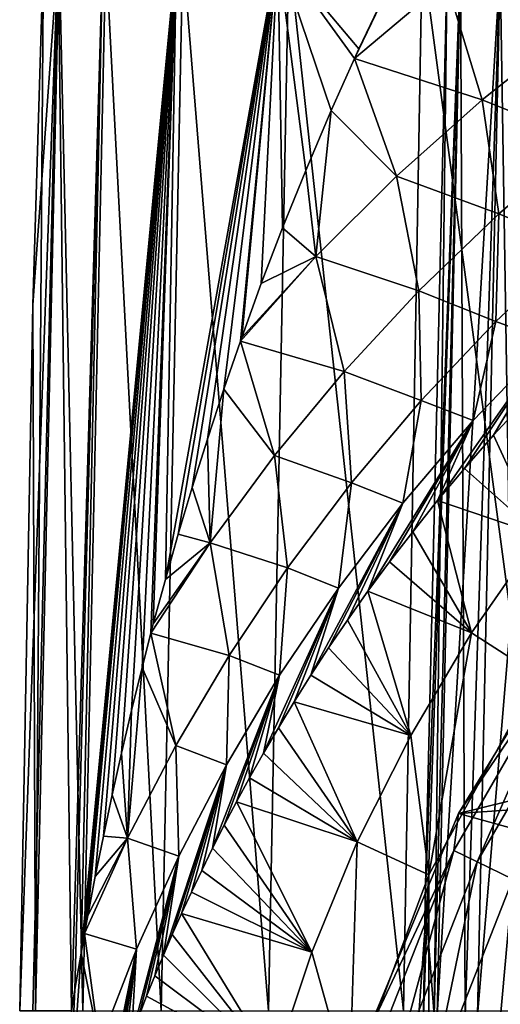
# Model space of a CAD drawing. Header units: metres. Extents: x -62 to 150, y -92 to 92.
# Tile 324 of 656: x -15.17 to -11.24, y 4.34 to 12.39. Entities that reach past the tile are written whole.
import ezdxf

# ---------------------------------------------------------------- set-up
doc = ezdxf.new("R2010")
doc.units = ezdxf.units.M
doc.layers.add('solid_500615', color=7, linetype='CONTINUOUS')

msp = doc.modelspace()

# ---------------------------------------------------------------- linework, layer by layer
at = {"layer": 'solid_500615'}
for points in [[(-11.684017, 12.703458, -9.423671), (-10.895574, 13.293091, -10.41559), (-10.649153, 12.322246, -11.17049)], [(-15.168158, 4.287668), (-15.060764, 10.058664), (-14.852568, 12.938643, -1.909654)], [(-15.061986, 4.287669, -1.791527), (-15.168158, 4.287668), (-14.852568, 12.938643, -1.909654)], [(-14.74527, 4.285946, -3.556768), (-15.061986, 4.287669, -1.791527), (-14.852568, 12.938643, -1.909654)], [(-15.060764, 10.058664), (-14.974831, 12.938643), (-14.852568, 12.938643, -1.909654)], [(-15.038392, 4.287668, 1.979842), (-14.974831, 12.938643), (-15.060764, 10.058664)], [(-14.846719, 12.938643, 1.954608), (-14.974831, 12.938643), (-15.038392, 4.287668, 1.979842)], [(-14.846719, 12.938643, 1.954608), (-15.038392, 4.287668, 1.979842), (-14.651315, 4.287668, 3.925808)], [(-14.74527, 4.285946, -3.556768), (-14.852568, 12.938643, -1.909654), (-14.487776, 12.938644, -3.788125)], [(-14.464576, 12.938643, 3.875771), (-14.846719, 12.938643, 1.954608), (-14.651315, 4.287668, 3.925808)], [(-14.716812, 4.461192, -3.66452), (-14.74527, 4.285946, -3.556768), (-14.487776, 12.938644, -3.788125)], [(-14.666526, 4.757294, -3.846935), (-14.716812, 4.461192, -3.66452), (-14.487776, 12.938644, -3.788125)], [(-14.666526, 4.757294, -3.846935), (-14.487776, 12.938644, -3.788125), (-13.886413, 12.938646, -5.60474)], [(-14.637876, 4.919006, -3.946765), (-14.666526, 4.757294, -3.846935), (-13.886413, 12.938646, -5.60474)], [(-14.464576, 12.938643, 3.875771), (-14.651315, 4.287668, 3.925808), (-14.01355, 4.287668, 5.804603)], [(-14.611158, 5.065685, -4.037428), (-14.637876, 4.919006, -3.946765), (-13.886413, 12.938646, -5.60474)], [(-14.550364, 5.386244, -4.235793), (-14.611158, 5.065685, -4.037428), (-13.886413, 12.938646, -5.60474)], [(-14.484489, 5.715157, -4.439717), (-14.550364, 5.386244, -4.235793), (-13.886413, 12.938646, -5.60474)], [(-14.413307, 6.052159, -4.648901), (-14.484489, 5.715157, -4.439717), (-13.886413, 12.938646, -5.60474)], [(-13.83494, 12.938643, 5.730619), (-14.464576, 12.938643, 3.875771), (-14.01355, 4.287668, 5.804603)], [(-14.337109, 6.394462, -4.861653), (-14.413307, 6.052159, -4.648901), (-13.886413, 12.938646, -5.60474)], [(-14.25567, 6.742118, -5.077886), (-14.337109, 6.394462, -4.861653), (-13.886413, 12.938646, -5.60474)], [(-14.168978, 7.094078, -5.296978), (-14.25567, 6.742118, -5.077886), (-13.886413, 12.938646, -5.60474)], [(-14.096636, 7.375216, -5.472034), (-14.168978, 7.094078, -5.296978), (-13.886413, 12.938646, -5.60474)], [(-14.076656, 7.450987, -5.519238), (-14.096636, 7.375216, -5.472034), (-13.886413, 12.938646, -5.60474)], [(-13.978275, 7.813385, -5.745008), (-14.076656, 7.450987, -5.519238), (-13.886413, 12.938646, -5.60474)], [(-13.83494, 12.938643, 5.730619), (-14.01355, 4.287668, 5.804603), (-13.136009, 4.287668, 7.584079)], [(-13.978275, 7.813385, -5.745008), (-13.886413, 12.938646, -5.60474), (-13.058295, 12.938647, -7.329834)], [(-13.872849, 8.183613, -5.975719), (-13.978275, 7.813385, -5.745008), (-13.058295, 12.938647, -7.329834)], [(-13.75875, 8.565651, -6.213795), (-13.872849, 8.183613, -5.975719), (-13.058295, 12.938647, -7.329834)], [(-12.968584, 12.938643, 7.487415), (-13.83494, 12.938643, 5.730619), (-13.136009, 4.287668, 7.584079)], [(-13.635093, 8.960203, -6.459716), (-13.75875, 8.565651, -6.213795), (-13.058295, 12.938647, -7.329834)], [(-13.500675, 9.368903, -6.714337), (-13.635093, 8.960203, -6.459716), (-13.058295, 12.938647, -7.329834)], [(-13.364942, 9.762302, -6.959493), (-13.500675, 9.368903, -6.714337), (-13.058295, 12.938647, -7.329834)], [(-13.354281, 9.792434, -6.978277), (-13.364942, 9.762302, -6.959493), (-13.058295, 12.938647, -7.329834)], [(-13.194867, 10.231419, -7.251561), (-13.354281, 9.792434, -6.978277), (-13.058295, 12.938647, -7.329834)], [(-13.020867, 10.686375, -7.534921), (-13.194867, 10.231419, -7.251561), (-13.058295, 12.938647, -7.329834)], [(-12.968584, 12.938643, 7.487415), (-13.136009, 4.287668, 7.584079), (-12.033709, 4.287668, 9.233789)], [(-12.831293, 11.157407, -7.827801), (-13.020867, 10.686375, -7.534921), (-13.058295, 12.938647, -7.329834)], [(-12.623848, 11.645491, -8.131492), (-12.831293, 11.157407, -7.827801), (-13.058295, 12.938647, -7.329834)], [(-12.433393, 12.072236, -8.396379), (-12.623848, 11.645491, -8.131492), (-13.058295, 12.938647, -7.329834)], [(-12.397423, 12.150599, -8.445026), (-12.433393, 12.072236, -8.396379), (-13.058295, 12.938647, -7.329834)], [(-12.148032, 12.67548, -8.77114), (-12.397423, 12.150599, -8.445026), (-13.058295, 12.938647, -7.329834)], [(-11.880332, 12.938643, 9.116099), (-12.968584, 12.938643, 7.487415), (-12.033709, 4.287668, 9.233789)], [(-12.148032, 12.67548, -8.77114), (-12.01921, 12.935814, -8.932357), (-12.433393, 12.072236, -8.396379)], [(-11.684017, 12.703458, -9.423671), (-12.433393, 12.072236, -8.396379), (-12.01921, 12.935814, -8.932357)], [(-11.880332, 12.938643, 9.116099), (-12.033709, 4.287668, 9.233789), (-10.725507, 4.287668, 10.725507)], [(-10.588804, 12.938643, 10.588804), (-11.880332, 12.938643, 9.116099), (-10.725507, 4.287668, 10.725507)], [(-11.868361, 4.250968), (-11.856624, 5.200346), (-11.567932, 12.827892, 1.589976)], [(-11.757819, 4.250968, 1.616075), (-11.868361, 4.250968), (-11.567932, 12.827892, 1.589976)], [(-11.856624, 5.200346), (-11.67669, 12.827892), (-11.567932, 12.827892, 1.589976)], [(-11.782944, 4.250968, -1.421354), (-11.67669, 12.827892), (-11.856624, 5.200346)], [(-11.567932, 12.827892, -1.589976), (-11.67669, 12.827892), (-11.782944, 4.250968, -1.421354)], [(-11.567932, 12.827892, -1.589976), (-11.782944, 4.250968, -1.421354), (-11.527919, 4.250968, -2.822249)], [(-11.757819, 4.250968, 1.616075), (-11.567932, 12.827892, 1.589976), (-11.243687, 12.827892, 3.150333)], [(-11.42825, 4.250968, 3.202046), (-11.757819, 4.250968, 1.616075), (-11.243687, 12.827892, 3.150333)], [(-11.243687, 12.827892, -3.150333), (-11.567932, 12.827892, -1.589976), (-11.527919, 4.250968, -2.822249)], [(-11.243687, 12.827892, -3.150333), (-11.527919, 4.250968, -2.822249), (-11.106958, 4.250968, -4.18252)], [(-11.42825, 4.250968, 3.202046), (-11.243687, 12.827892, 3.150333), (-10.709991, 12.827892, 4.652006)], [(-10.885796, 4.250968, 4.728368), (-11.42825, 4.250968, 3.202046), (-10.709991, 12.827892, 4.652006)], [(-10.709991, 12.827892, -4.652006), (-11.243687, 12.827892, -3.150333), (-11.106958, 4.250968, -4.18252)], [(-11.684017, 12.703458, -9.423671), (-11.389673, 11.734358, -10.162983), (-12.433393, 12.072236, -8.396379)], [(-12.148032, 12.67548, -8.77114), (-12.433393, 12.072236, -8.396379), (-12.397423, 12.150599, -8.445026)], [(-11.684017, 12.703458, -9.423671), (-10.649153, 12.322246, -11.17049), (-11.389673, 11.734358, -10.162983)], [(-11.389673, 11.734358, -10.162983), (-10.649153, 12.322246, -11.17049), (-10.556233, 11.398438, -12.012824)], [(-12.089534, 11.110304, -9.122606), (-12.623848, 11.645491, -8.131492), (-12.433393, 12.072236, -8.396379)], [(-12.089534, 11.110304, -9.122606), (-12.433393, 12.072236, -8.396379), (-11.389673, 11.734358, -10.162983)], [(-12.089534, 11.110304, -9.122606), (-11.389673, 11.734358, -10.162983), (-11.252671, 10.800972, -10.988033)], [(-11.389673, 11.734358, -10.162983), (-10.556233, 11.398438, -12.012824), (-11.252671, 10.800972, -10.988033)], [(-12.748053, 10.452466, -8.053658), (-12.831293, 11.157407, -7.827801), (-12.623848, 11.645491, -8.131492)], [(-12.748053, 10.452466, -8.053658), (-12.623848, 11.645491, -8.131492), (-12.089534, 11.110304, -9.122606)], [(-11.252671, 10.800972, -10.988033), (-10.556233, 11.398438, -12.012824), (-10.620575, 10.539305, -12.921659)], [(-12.748053, 10.452466, -8.053658), (-13.020867, 10.686375, -7.534921), (-12.831293, 11.157407, -7.827801)], [(-12.748053, 10.452466, -8.053658), (-12.089534, 11.110304, -9.122606), (-11.906594, 10.171556, -9.931996)], [(-12.089534, 11.110304, -9.122606), (-11.252671, 10.800972, -10.988033), (-11.906594, 10.171556, -9.931996)], [(-11.906594, 10.171556, -9.931996), (-11.252671, 10.800972, -10.988033), (-11.277679, 9.920906, -11.877927)], [(-11.252671, 10.800972, -10.988033), (-10.620575, 10.539305, -12.921659), (-11.277679, 9.920906, -11.877927)], [(-12.748053, 10.452466, -8.053658), (-13.194867, 10.231419, -7.251561), (-13.020867, 10.686375, -7.534921)], [(-11.277679, 9.920906, -11.877927), (-10.620575, 10.539305, -12.921659), (-10.841192, 9.761804, -13.876328)], [(-12.748053, 10.452466, -8.053658), (-13.364942, 9.762302, -6.959493), (-13.354281, 9.792434, -6.978277)], [(-12.748053, 10.452466, -8.053658), (-12.517908, 9.512525, -8.848984), (-13.364942, 9.762302, -6.959493)], [(-12.748053, 10.452466, -8.053658), (-13.354281, 9.792434, -6.978277), (-13.194867, 10.231419, -7.251561)], [(-12.748053, 10.452466, -8.053658), (-11.906594, 10.171556, -9.931996), (-12.517908, 9.512525, -8.848984)], [(-12.517908, 9.512525, -8.848984), (-11.906594, 10.171556, -9.931996), (-11.889418, 9.274881, -10.804694)], [(-11.906594, 10.171556, -9.931996), (-11.277679, 9.920906, -11.877927), (-11.889418, 9.274881, -10.804694)], [(-15.038392, 4.287668, 1.979842), (-15.060764, 10.058664), (-15.168158, 4.287668)], [(-11.889418, 9.274881, -10.804694), (-11.277679, 9.920906, -11.877927), (-11.464441, 9.111478, -12.812291)], [(-11.277679, 9.920906, -11.877927), (-10.841192, 9.761804, -13.876328), (-11.464441, 9.111478, -12.812291)], [(-13.086616, 8.825886, -7.742674), (-13.500675, 9.368903, -6.714337), (-13.364942, 9.762302, -6.959493)], [(-13.086616, 8.825886, -7.742674), (-13.364942, 9.762302, -6.959493), (-12.517908, 9.512525, -8.848984)], [(-10.841192, 9.761804, -13.876328), (-11.534376, 8.719775, -14.271536), (-11.753548, 8.458104, -13.861056)], [(-11.464441, 9.111478, -12.812291), (-10.841192, 9.761804, -13.876328), (-11.753548, 8.458104, -13.861056)], [(-10.841192, 9.761804, -13.876328), (-11.296058, 8.99142, -14.696576), (-11.534376, 8.719775, -14.271536)], [(-10.841192, 9.761804, -13.876328), (-11.038423, 9.270874, -15.136413), (-11.296058, 8.99142, -14.696576)], [(-13.086616, 8.825886, -7.742674), (-12.517908, 9.512525, -8.848984), (-12.456368, 8.603553, -9.706202)], [(-12.517908, 9.512525, -8.848984), (-11.889418, 9.274881, -10.804694), (-12.456368, 8.603553, -9.706202)], [(-13.612775, 8.113278, -6.616245), (-13.635093, 8.960203, -6.459716), (-13.500675, 9.368903, -6.714337)], [(-13.612775, 8.113278, -6.616245), (-13.500675, 9.368903, -6.714337), (-13.086616, 8.825886, -7.742674)], [(-12.456368, 8.603553, -9.706202), (-11.889418, 9.274881, -10.804694), (-12.03853, 8.437875, -11.72059)], [(-11.889418, 9.274881, -10.804694), (-11.464441, 9.111478, -12.812291), (-12.03853, 8.437875, -11.72059)], [(-11.296058, 8.99142, -14.696576), (-11.038423, 9.270874, -15.136413), (-10.921532, 8.175756, -30.20178)], [(-11.464441, 9.111478, -12.812291), (-12.14715, 7.956054, -13.076467), (-12.323592, 7.716185, -12.701718)], [(-12.03853, 8.437875, -11.72059), (-11.464441, 9.111478, -12.812291), (-12.323592, 7.716185, -12.701718)], [(-11.464441, 9.111478, -12.812291), (-11.957398, 8.203526, -13.462784), (-12.14715, 7.956054, -13.076467)], [(-11.464441, 9.111478, -12.812291), (-11.753548, 8.458104, -13.861056), (-11.957398, 8.203526, -13.462784)], [(-13.612775, 8.113278, -6.616245), (-13.75875, 8.565651, -6.213795), (-13.635093, 8.960203, -6.459716)], [(-11.534376, 8.719775, -14.271536), (-11.296058, 8.99142, -14.696576), (-10.921532, 8.175756, -30.20178)], [(-13.612775, 8.113278, -6.616245), (-13.086616, 8.825886, -7.742674), (-12.979098, 7.908901, -8.586104)], [(-13.086616, 8.825886, -7.742674), (-12.456368, 8.603553, -9.706202), (-12.979098, 7.908901, -8.586104)], [(-11.753548, 8.458104, -13.861056), (-11.534376, 8.719775, -14.271536), (-10.921532, 8.175756, -30.20178)], [(-13.612775, 8.113278, -6.616245), (-13.872849, 8.183613, -5.975719), (-13.75875, 8.565651, -6.213795)], [(-12.979098, 7.908901, -8.586104), (-12.456368, 8.603553, -9.706202), (-12.564784, 7.743347, -10.605433)], [(-12.456368, 8.603553, -9.706202), (-12.03853, 8.437875, -11.72059), (-12.564784, 7.743347, -10.605433)], [(-11.957398, 8.203526, -13.462784), (-11.753548, 8.458104, -13.861056), (-11.476956, 7.375792, -30.20178)], [(-11.753548, 8.458104, -13.861056), (-10.921532, 8.175756, -30.20178), (-11.476956, 7.375792, -30.20178)], [(-12.03853, 8.437875, -11.72059), (-12.644295, 7.25317, -11.980819), (-12.789731, 7.030469, -11.634465)], [(-12.564784, 7.743347, -10.605433), (-12.03853, 8.437875, -11.72059), (-12.789731, 7.030469, -11.634465)], [(-12.03853, 8.437875, -11.72059), (-12.489302, 7.481502, -12.33636), (-12.644295, 7.25317, -11.980819)], [(-12.03853, 8.437875, -11.72059), (-12.323592, 7.716185, -12.701718), (-12.489302, 7.481502, -12.33636)], [(-13.612775, 8.113278, -6.616245), (-13.978275, 7.813385, -5.745008), (-13.872849, 8.183613, -5.975719)], [(-12.14715, 7.956054, -13.076467), (-11.957398, 8.203526, -13.462784), (-11.476956, 7.375792, -30.20178)], [(-10.921532, 8.175756, -30.20178), (-10.935655, 7.029237, -33), (-11.476956, 7.375792, -30.20178)], [(-13.612775, 8.113278, -6.616245), (-14.096636, 7.375216, -5.472034), (-14.076656, 7.450987, -5.519238)], [(-13.612775, 8.113278, -6.616245), (-13.458134, 7.192542, -7.447582), (-14.096636, 7.375216, -5.472034)], [(-13.612775, 8.113278, -6.616245), (-14.076656, 7.450987, -5.519238), (-13.978275, 7.813385, -5.745008)], [(-13.612775, 8.113278, -6.616245), (-12.979098, 7.908901, -8.586104), (-13.458134, 7.192542, -7.447582)], [(-13.458134, 7.192542, -7.447582), (-12.979098, 7.908901, -8.586104), (-13.044394, 7.029871, -9.470453)], [(-12.979098, 7.908901, -8.586104), (-12.564784, 7.743347, -10.605433), (-13.044394, 7.029871, -9.470453)], [(-12.323592, 7.716185, -12.701718), (-12.14715, 7.956054, -13.076467), (-11.476956, 7.375792, -30.20178)], [(-12.564784, 7.743347, -10.605433), (-13.055051, 6.600721, -10.96764), (-13.175945, 6.393702, -10.647115)], [(-13.044394, 7.029871, -9.470453), (-12.564784, 7.743347, -10.605433), (-13.175945, 6.393702, -10.647115)], [(-12.564784, 7.743347, -10.605433), (-12.926613, 6.81273, -11.296647), (-13.055051, 6.600721, -10.96764)], [(-12.564784, 7.743347, -10.605433), (-12.789731, 7.030469, -11.634465), (-12.926613, 6.81273, -11.296647)], [(-12.489302, 7.481502, -12.33636), (-12.323592, 7.716185, -12.701718), (-11.973897, 6.538242, -30.20178)], [(-12.323592, 7.716185, -12.701718), (-11.476956, 7.375792, -30.20178), (-11.973897, 6.538242, -30.20178)], [(-10.51758, 7.640608, -33), (-11.583344, 5.901281, -33), (-5.57404, 7.381718, -33)], [(-10.657679, 7.266282, -36.644981), (-11.583344, 5.901281, -33), (-10.51758, 7.640608, -33)], [(-12.644295, 7.25317, -11.980819), (-12.489302, 7.481502, -12.33636), (-11.973897, 6.538242, -30.20178)], [(-13.893949, 6.455646, -6.293433), (-14.168978, 7.094078, -5.296978), (-14.096636, 7.375216, -5.472034)], [(-13.893949, 6.455646, -6.293433), (-14.096636, 7.375216, -5.472034), (-13.458134, 7.192542, -7.447582)], [(-11.476956, 7.375792, -30.20178), (-11.825717, 5.398914, -33), (-11.973897, 6.538242, -30.20178)], [(-11.476956, 7.375792, -30.20178), (-10.935655, 7.029237, -33), (-11.825717, 5.398914, -33)], [(-11.583344, 5.901281, -33), (-6.835783, 6.231501, -33), (-5.57404, 7.381718, -33)], [(-12.789731, 7.030469, -11.634465), (-12.644295, 7.25317, -11.980819), (-11.973897, 6.538242, -30.20178)], [(-10.657679, 7.266282, -36.644981), (-11.621624, 5.596679, -36.644981), (-11.583344, 5.901281, -33)], [(-11.430193, 5.504491, -40.296143), (-11.621624, 5.596679, -36.644981), (-10.657679, 7.266282, -36.644981)], [(-10.482125, 7.146592, -40.296143), (-11.430193, 5.504491, -40.296143), (-10.657679, 7.266282, -36.644981)], [(-13.893949, 6.455646, -6.293433), (-13.458134, 7.192542, -7.447582), (-13.478411, 6.299072, -8.318836)], [(-13.458134, 7.192542, -7.447582), (-13.044394, 7.029871, -9.470453), (-13.478411, 6.299072, -8.318836)], [(-14.286962, 5.698671, -5.126124), (-14.25567, 6.742118, -5.077886), (-14.168978, 7.094078, -5.296978)], [(-14.286962, 5.698671, -5.126124), (-14.168978, 7.094078, -5.296978), (-13.893949, 6.455646, -6.293433)], [(-10.482125, 7.146592, -40.296143), (-11.138604, 5.364069, -43.939133), (-11.430193, 5.504491, -40.296143)], [(-13.044394, 7.029871, -9.470453), (-13.497052, 5.803913, -9.735765), (-13.591742, 5.617307, -9.448002)], [(-13.478411, 6.299072, -8.318836), (-13.044394, 7.029871, -9.470453), (-13.591742, 5.617307, -9.448002)], [(-13.044394, 7.029871, -9.470453), (-13.396339, 5.995702, -10.031597), (-13.497052, 5.803913, -9.735765)], [(-13.044394, 7.029871, -9.470453), (-13.289524, 6.192105, -10.33523), (-13.396339, 5.995702, -10.031597)], [(-13.044394, 7.029871, -9.470453), (-13.175945, 6.393702, -10.647115), (-13.289524, 6.192105, -10.33523)], [(-12.926613, 6.81273, -11.296647), (-12.789731, 7.030469, -11.634465), (-11.973897, 6.538242, -30.20178)], [(-11.825717, -5.398914, -33), (-11.825717, 5.398914, -33), (-10.935655, 7.029237, -33)], [(-10.935655, -7.029237, -33), (-11.825717, -5.398914, -33), (-10.935655, 7.029237, -33)], [(-13.055051, 6.600721, -10.96764), (-12.926613, 6.81273, -11.296647), (-12.409822, 5.667376, -30.20178)], [(-12.926613, 6.81273, -11.296647), (-11.973897, 6.538242, -30.20178), (-12.409822, 5.667376, -30.20178)], [(-14.286962, 5.698671, -5.126124), (-14.337109, 6.394462, -4.861653), (-14.25567, 6.742118, -5.077886)], [(-13.175945, 6.393702, -10.647115), (-13.055051, 6.600721, -10.96764), (-12.409822, 5.667376, -30.20178)], [(-11.973897, 6.538242, -30.20178), (-11.825717, 5.398914, -33), (-12.409822, 5.667376, -30.20178)], [(-14.286962, 5.698671, -5.126124), (-13.893949, 6.455646, -6.293433), (-13.867735, 5.552179, -7.153459)], [(-13.893949, 6.455646, -6.293433), (-13.478411, 6.299072, -8.318836), (-13.867735, 5.552179, -7.153459)], [(-14.286962, 5.698671, -5.126124), (-14.413307, 6.052159, -4.648901), (-14.337109, 6.394462, -4.861653)], [(-13.289524, 6.192105, -10.33523), (-13.175945, 6.393702, -10.647115), (-12.409822, 5.667376, -30.20178)], [(-13.478411, 6.299072, -8.318836), (-13.921778, 4.910663, -8.362004), (-13.994617, 4.740814, -8.101774)], [(-13.867735, 5.552179, -7.153459), (-13.478411, 6.299072, -8.318836), (-13.994617, 4.740814, -8.101774)], [(-13.478411, 6.299072, -8.318836), (-13.845437, 5.082803, -8.626003), (-13.921778, 4.910663, -8.362004)], [(-13.478411, 6.299072, -8.318836), (-13.765628, 5.256833, -8.893391), (-13.845437, 5.082803, -8.626003)], [(-13.478411, 6.299072, -8.318836), (-13.681204, 5.43489, -9.167132), (-13.765628, 5.256833, -8.893391)], [(-13.478411, 6.299072, -8.318836), (-13.591742, 5.617307, -9.448002), (-13.681204, 5.43489, -9.167132)], [(-11.583344, 5.901281, -33), (-7.864641, 4.869028, -33), (-6.835783, 6.231501, -33)], [(-13.396339, 5.995702, -10.031597), (-13.289524, 6.192105, -10.33523), (-12.409822, 5.667376, -30.20178)], [(-14.286962, 5.698671, -5.126124), (-14.484489, 5.715157, -4.439717), (-14.413307, 6.052159, -4.648901)], [(-13.497052, 5.803913, -9.735765), (-13.396339, 5.995702, -10.031597), (-12.782509, 4.76763, -30.20178)], [(-13.396339, 5.995702, -10.031597), (-12.409822, 5.667376, -30.20178), (-12.782509, 4.76763, -30.20178)], [(-11.583344, 5.901281, -33), (-12.363877, 4.016718, -33), (-7.864641, 4.869028, -33)], [(-11.621624, 5.596679, -36.644981), (-12.363877, 4.016718, -33), (-11.583344, 5.901281, -33)], [(-13.591742, 5.617307, -9.448002), (-13.497052, 5.803913, -9.735765), (-12.782509, 4.76763, -30.20178)], [(-14.286962, 5.698671, -5.126124), (-14.550364, 5.386244, -4.235793), (-14.484489, 5.715157, -4.439717)], [(-14.286962, 5.698671, -5.126124), (-14.637876, 4.919006, -3.946765), (-14.611158, 5.065685, -4.037428)], [(-14.286962, 5.698671, -5.126124), (-14.213125, 4.789866, -5.977033), (-14.637876, 4.919006, -3.946765)], [(-14.286962, 5.698671, -5.126124), (-14.611158, 5.065685, -4.037428), (-14.550364, 5.386244, -4.235793)], [(-14.286962, 5.698671, -5.126124), (-13.867735, 5.552179, -7.153459), (-14.213125, 4.789866, -5.977033)], [(-12.409822, 5.667376, -30.20178), (-12.473087, 3.662042, -33), (-12.782509, 4.76763, -30.20178)], [(-12.409822, 5.667376, -30.20178), (-11.825717, 5.398914, -33), (-12.473087, 3.662042, -33)], [(-13.681204, 5.43489, -9.167132), (-13.591742, 5.617307, -9.448002), (-12.782509, 4.76763, -30.20178)], [(-11.621624, 5.596679, -36.644981), (-12.325962, 3.802056, -36.644981), (-12.363877, 4.016718, -33)], [(-12.12293, 3.739429, -40.296143), (-12.325962, 3.802056, -36.644981), (-11.621624, 5.596679, -36.644981)], [(-11.430193, 5.504491, -40.296143), (-12.12293, 3.739429, -40.296143), (-11.621624, 5.596679, -36.644981)], [(-13.867735, 5.552179, -7.153459), (-14.194847, 4.241316, -7.338643), (-14.255876, 4.078034, -7.089981)], [(-14.213125, 4.789866, -5.977033), (-13.867735, 5.552179, -7.153459), (-14.255876, 4.078034, -7.089981)], [(-13.867735, 5.552179, -7.153459), (-14.130992, 4.406277, -7.590341), (-14.194847, 4.241316, -7.338643)], [(-13.867735, 5.552179, -7.153459), (-14.064238, 4.572891, -7.844835), (-14.130992, 4.406277, -7.590341)], [(-13.867735, 5.552179, -7.153459), (-13.994617, 4.740814, -8.101774), (-14.064238, 4.572891, -7.844835)], [(-11.430193, 5.504491, -40.296143), (-11.813667, 3.644034, -43.939133), (-12.12293, 3.739429, -40.296143)], [(-11.430193, 5.504491, -40.296143), (-11.138604, 5.364069, -43.939133), (-11.813667, 3.644034, -43.939133)], [(-13.765628, 5.256833, -8.893391), (-13.681204, 5.43489, -9.167132), (-12.782509, 4.76763, -30.20178)], [(-12.473087, -3.662042, -33), (-12.473087, 3.662042, -33), (-11.825717, 5.398914, -33)], [(-11.825717, -5.398914, -33), (-12.473087, -3.662042, -33), (-11.825717, 5.398914, -33)], [(-11.813667, 3.644034, -43.939133), (-11.138604, 5.364069, -43.939133), (-11.270962, 3.906927, -47.566944)], [(-11.138604, 5.364069, -43.939133), (-10.769624, 5.129703, -47.566944), (-11.270962, 3.906927, -47.566944)], [(-13.845437, 5.082803, -8.626003), (-13.765628, 5.256833, -8.893391), (-12.782509, 4.76763, -30.20178)], [(-11.782944, 4.250968, -1.421354), (-11.856624, 5.200346), (-11.868361, 4.250968)], [(-11.346405, 3.499902, -47.736504), (-10.769624, 5.129703, -47.566944), (-10.698042, 5.151906, -47.736504)], [(-11.346405, 3.499902, -47.736504), (-10.698042, 5.151906, -47.736504), (-11.239992, 3.467078, -47.876362)], [(-13.921778, 4.910663, -8.362004), (-13.845437, 5.082803, -8.626003), (-13.090059, 3.843588, -30.20178)], [(-13.845437, 5.082803, -8.626003), (-12.782509, 4.76763, -30.20178), (-13.090059, 3.843588, -30.20178)], [(-11.346405, 3.499902, -47.736504), (-11.270962, 3.906927, -47.566944), (-10.769624, 5.129703, -47.566944)], [(-14.515214, 4.011753, -4.792316), (-14.666526, 4.757294, -3.846935), (-14.637876, 4.919006, -3.946765)], [(-14.515214, 4.011753, -4.792316), (-14.637876, 4.919006, -3.946765), (-14.213125, 4.789866, -5.977033)], [(-13.994617, 4.740814, -8.101774), (-13.921778, 4.910663, -8.362004), (-13.090059, 3.843588, -30.20178)], [(-12.363877, 4.016718, -33), (-8.62553, 3.340835, -33), (-7.864641, 4.869028, -33)], [(-14.774575, 3.214621, -3.602419), (-14.716812, 4.461192, -3.66452), (-14.666526, 4.757294, -3.846935)], [(-14.774575, 3.214621, -3.602419), (-14.666526, 4.757294, -3.846935), (-14.515214, 4.011753, -4.792316)], [(-14.213125, 4.789866, -5.977033), (-14.472713, 3.444464, -6.129144), (-14.519917, 3.293078, -5.900732)], [(-14.515214, 4.011753, -4.792316), (-14.213125, 4.789866, -5.977033), (-14.519917, 3.293078, -5.900732)], [(-14.213125, 4.789866, -5.977033), (-14.42261, 3.599301, -6.363318), (-14.472713, 3.444464, -6.129144)], [(-14.213125, 4.789866, -5.977033), (-14.369851, 3.756492, -6.601418), (-14.42261, 3.599301, -6.363318)], [(-14.213125, 4.789866, -5.977033), (-14.31424, 3.916261, -6.843979), (-14.369851, 3.756492, -6.601418)], [(-14.213125, 4.789866, -5.977033), (-14.255876, 4.078034, -7.089981), (-14.31424, 3.916261, -6.843979)], [(-12.782509, 4.76763, -30.20178), (-12.473087, 3.662042, -33), (-13.090059, 3.843588, -30.20178)], [(-14.064238, 4.572891, -7.844835), (-13.994617, 4.740814, -8.101774), (-13.090059, 3.843588, -30.20178)], [(-14.130992, 4.406277, -7.590341), (-14.064238, 4.572891, -7.844835), (-13.090059, 3.843588, -30.20178)], [(-14.774575, 3.214621, -3.602419), (-14.74527, 4.285946, -3.556768), (-14.716812, 4.461192, -3.66452)], [(-14.194847, 4.241316, -7.338643), (-14.130992, 4.406277, -7.590341), (-13.090059, 3.843588, -30.20178)]]:
    msp.add_3dface(points, dxfattribs=at)

doc.saveas('drawing.dxf')
